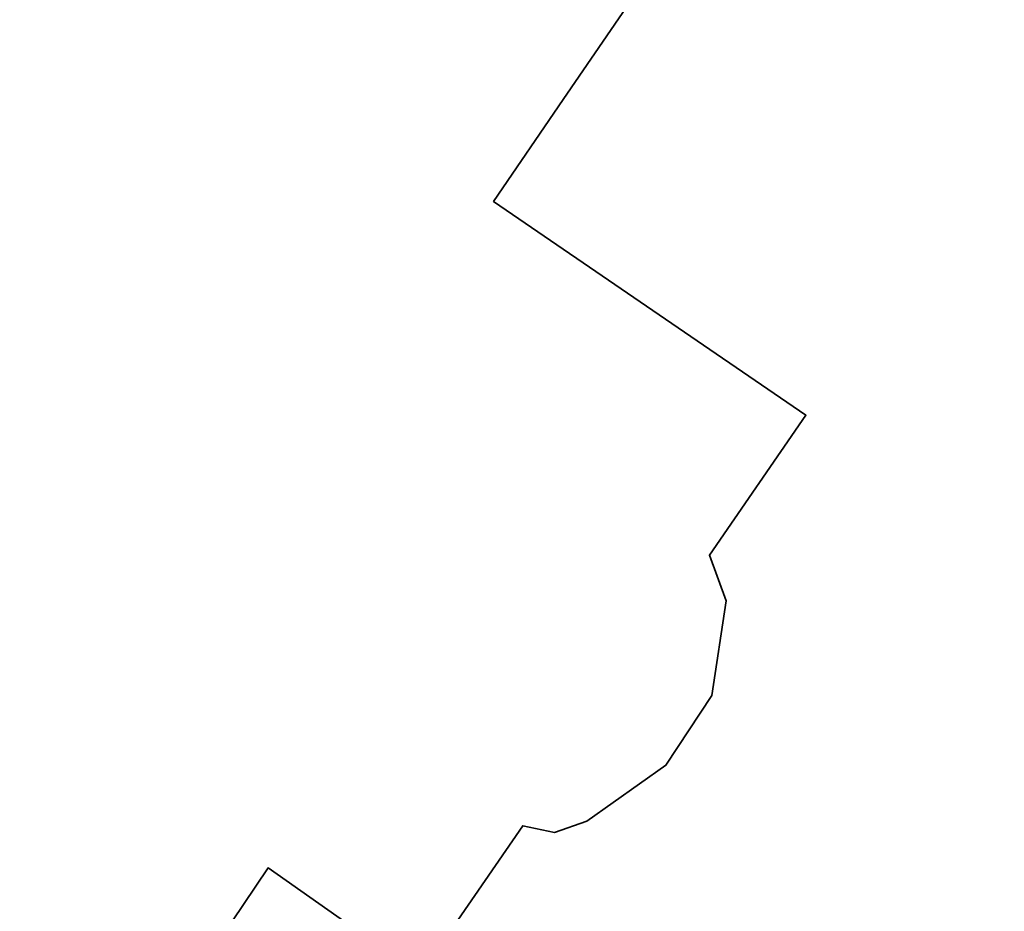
# Model space of a CAD drawing. Header units: metres. Extents: x 163628 to 167676, y 402708 to 405373.
# Tile 936 of 1056: x 166436.33 to 166445.9, y 404407.45 to 404416.12. Entities that reach past the tile are written whole.
import ezdxf

# ---------------------------------------------------------------- set-up
doc = ezdxf.new("R2010")
doc.units = ezdxf.units.M
for name, color, linetype, lineweight in [('X-CA190022.004-UO-BGT_Ondergrond$0$GE_317_WGDVoetpad_Vlak_GEM', 253, 'Continuous', 9), ('X-CA190022.004-UO-BGT_Ondergrond$0$GE_401_OTDErf_Vlak_GEM', 253, 'Continuous', 9), ('X-CA190022.004-UO-BGT_Ondergrond$0$GE_601_PNDgrondvlakpand_Vlak_MV_GEM', 34, 'Continuous', 35)]:
    doc.layers.add(name, color=color, linetype=linetype, lineweight=lineweight)

msp = doc.modelspace()

# ---------------------------------------------------------------- linework, layer by layer
at = {"layer": 'X-CA190022.004-UO-BGT_Ondergrond$0$GE_317_WGDVoetpad_Vlak_GEM'}
msp.add_arc((166432.1609, 404414.8907), 16.6095, 311.76003, 355.11405, dxfattribs=at)
at = {"layer": 'X-CA190022.004-UO-BGT_Ondergrond$0$GE_401_OTDErf_Vlak_GEM', "flags": 128}
msp.add_lwpolyline([(166438.255, 404422.121), (166443.703, 404418.391), (166441.616, 404415.342), (166440.939, 404414.352), (166443.976, 404412.273), (166443.038, 404410.914), (166443.201, 404410.47), (166443.062, 404409.547), (166442.614, 404408.87), (166441.847, 404408.326), (166441.533, 404408.217), (166441.223, 404408.281), (166440.224, 404406.833), (166438.749, 404407.871), (166437.447, 404405.941), (166432.926, 404403.861), (166430.836, 404408.403), (166428.475, 404413.126), (166430.893, 404416.685), (166433.491, 404420.508), (166435.991, 404418.815), (166438.255, 404422.121)], dxfattribs=at)
at = {"layer": 'X-CA190022.004-UO-BGT_Ondergrond$0$GE_401_OTDErf_Vlak_GEM', "extrusion": (0, 0, -1)}
msp.add_arc((-166432.1609, 404414.8907), 16.6095, 184.88595, 228.23997, dxfattribs=at)
at = {"layer": 'X-CA190022.004-UO-BGT_Ondergrond$0$GE_601_PNDgrondvlakpand_Vlak_MV_GEM', "flags": 128}
msp.add_lwpolyline([(166440.939, 404414.352), (166443.976, 404412.273), (166443.038, 404410.914), (166443.201, 404410.47), (166443.062, 404409.547), (166442.614, 404408.87), (166441.847, 404408.326), (166441.533, 404408.217), (166441.223, 404408.281), (166440.224, 404406.833), (166438.749, 404407.871), (166437.447, 404405.941), (166432.926, 404403.861), (166430.836, 404408.403), (166428.475, 404413.126), (166430.893, 404416.685), (166433.491, 404420.508), (166435.991, 404418.815), (166438.255, 404422.121), (166443.703, 404418.391), (166441.616, 404415.342), (166440.939, 404414.352)], dxfattribs=at)

doc.saveas('drawing.dxf')
